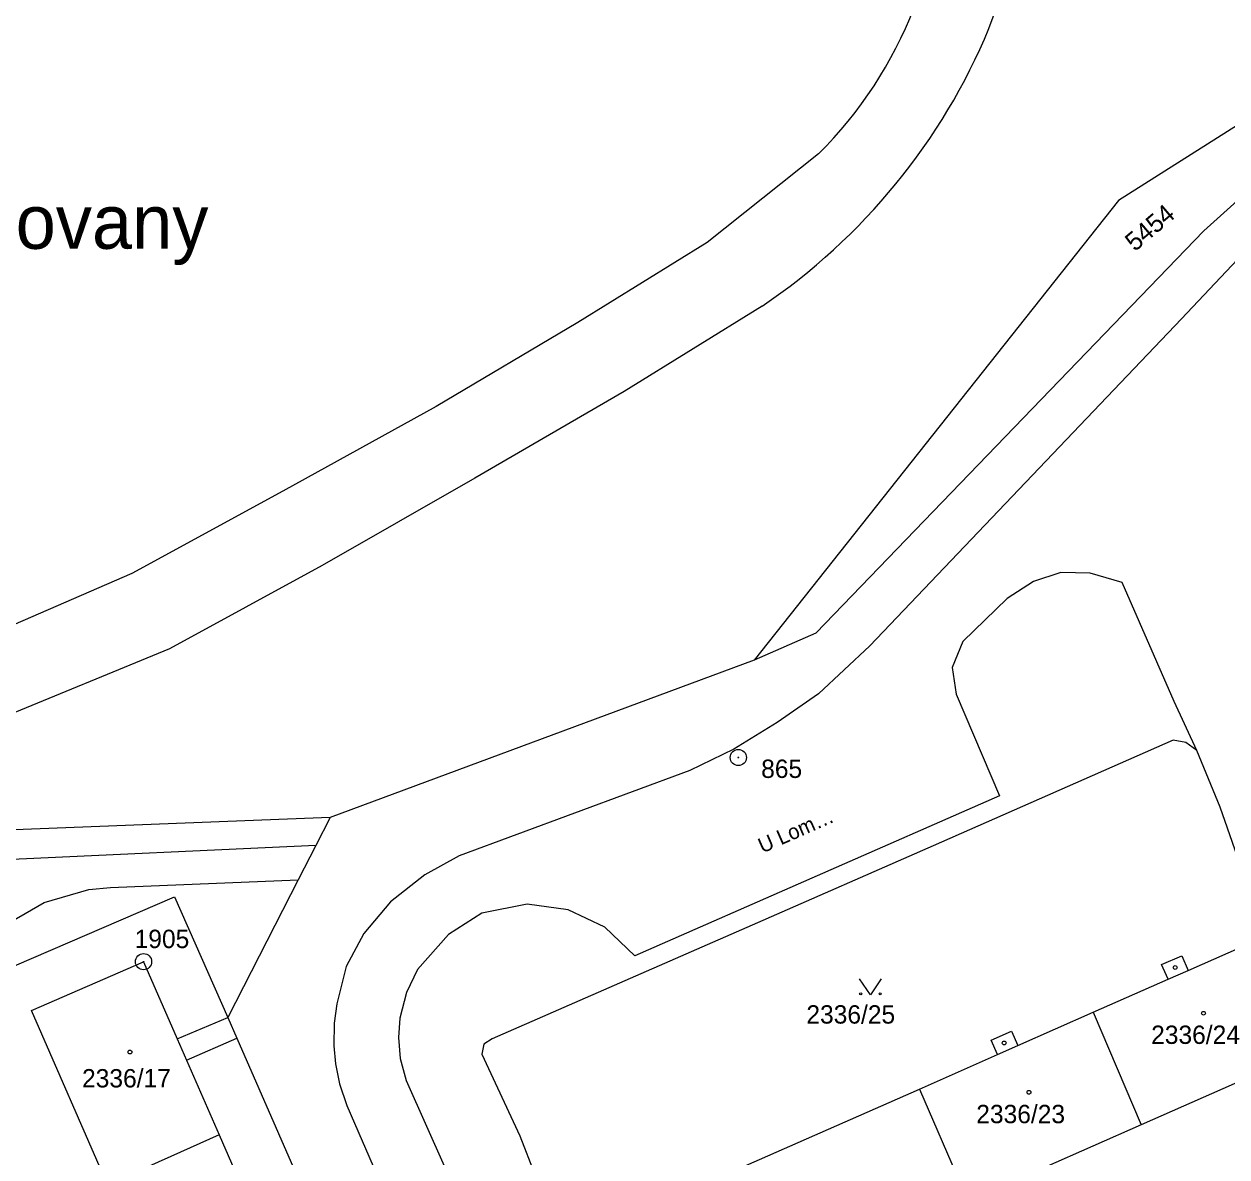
# Model space of a CAD drawing. Extents: x -822293 to -820259, y -1071573 to -1068794.
# Drawn here: x -820920.3 to -820809, y -1071232.4 to -1071127.6 of the extents above; entities that cross this region are included whole.
import ezdxf

# ---------------------------------------------------------------- set-up
doc = ezdxf.new("R2010")
doc.units = 0
for name, color, linetype in [('Vrstva 1', 7, 'Continuous'), ('Vrstva 15', 7, 'Continuous'), ('Vrstva 17', 7, 'Continuous'), ('Vrstva 18', 7, 'Continuous'), ('Vrstva 19', 7, 'Continuous'), ('Vrstva 2', 7, 'Continuous'), ('Vrstva 24', 7, 'Continuous'), ('Vrstva 25', 7, 'Continuous'), ('Vrstva 3', 7, 'Continuous'), ('Vrstva 4', 7, 'Continuous')]:
    doc.layers.add(name, color=color, linetype=linetype)

msp = doc.modelspace()

# ---------------------------------------------------------------- linework, layer by layer
at = {"layer": 'Vrstva 1'}
for p, q in [((-820767.3, -1071111.07), (-820819, -1071143.92)), ((-820799.66, -1071136.35), (-820811.1, -1071146.72)), ((-820819, -1071143.92), (-820852.72, -1071186.45)), ((-820811.1, -1071146.72), (-820847.02, -1071183.97)), ((-820847.02, -1071183.97), (-820852.72, -1071186.45)), ((-820852.72, -1071186.45), (-820891.98, -1071201.01)), ((-820813.94, -1071193.87), (-820836.17, -1071203.63)), ((-820812.77, -1071194.08), (-820813.94, -1071193.87)), ((-820811.76, -1071194.82), (-820812.77, -1071194.08)), ((-820809.61, -1071200.07), (-820811.76, -1071194.82)), ((-820807.79, -1071205.27), (-820809.61, -1071200.07)), ((-820891.98, -1071201.01), (-820946, -1071203.12)), ((-820891.98, -1071201.01), (-820893.3, -1071203.6)), ((-820893.3, -1071203.6), (-820971.32, -1071207.19)), ((-820893.3, -1071203.6), (-820894.93, -1071206.79)), ((-820836.17, -1071203.63), (-820852.93, -1071210.98)), ((-820912.31, -1071207.51), (-820894.93, -1071206.79)), ((-820894.93, -1071206.79), (-820901.45, -1071219.53)), ((-820927.37, -1071217.43), (-820906.4, -1071208.35)), ((-820918.45, -1071208.9), (-820914.3, -1071207.7)), ((-820914.3, -1071207.7), (-820912.31, -1071207.51)), ((-820906.4, -1071208.35), (-820901.45, -1071219.53)), ((-820923.27, -1071211.68), (-820918.45, -1071208.9)), ((-820852.93, -1071210.98), (-820876.98, -1071221.5)), ((-820901.45, -1071219.53), (-820900.62, -1071221.45)), ((-820900.62, -1071221.45), (-820894.55, -1071235.32)), ((-820876.98, -1071221.5), (-820877.74, -1071221.99)), ((-820877.74, -1071221.99), (-820877.94, -1071222.92)), ((-820877.94, -1071222.92), (-820874.43, -1071230.49)), ((-820874.43, -1071230.49), (-820873.02, -1071234.08))]:
    msp.add_line(p, q, dxfattribs=at)
at = {"layer": 'Vrstva 2'}
for p, q in [((-820812.57, -1071215.18), (-820805.35, -1071211.99)), ((-820815.03, -1071214.64), (-820813.16, -1071213.83)), ((-820813.16, -1071213.83), (-820812.57, -1071215.18)), ((-820919.61, -1071218.89), (-820909.25, -1071214.37)), ((-820909.25, -1071214.37), (-820906.14, -1071221.5)), ((-820814.43, -1071216), (-820815.03, -1071214.64)), ((-820821.37, -1071219.04), (-820814.43, -1071216)), ((-820912.57, -1071235), (-820919.61, -1071218.89)), ((-820828.34, -1071222.14), (-820821.37, -1071219.04)), ((-820821.37, -1071219.04), (-820816.91, -1071229.46)), ((-820830.81, -1071221.62), (-820828.93, -1071220.8)), ((-820828.93, -1071220.8), (-820828.34, -1071222.14)), ((-820906.14, -1071221.5), (-820905.27, -1071223.48)), ((-820830.21, -1071222.97), (-820830.81, -1071221.62)), ((-820837.44, -1071226.16), (-820830.21, -1071222.97)), ((-820800.9, -1071222.39), (-820816.91, -1071229.46)), ((-820905.27, -1071223.48), (-820902.25, -1071230.41)), ((-820853.49, -1071233.24), (-820837.44, -1071226.16)), ((-820837.44, -1071226.16), (-820832.93, -1071236.53)), ((-820816.91, -1071229.46), (-820825.87, -1071233.42)), ((-820902.25, -1071230.41), (-820912.57, -1071235)), ((-820902.25, -1071230.41), (-820899.25, -1071237.29))]:
    msp.add_line(p, q, dxfattribs=at)
at = {"layer": 'Vrstva 24'}
for centre, radius in [((-820854.2, -1071195.47), 0.75), ((-820854.2, -1071195.47), 0.0327), ((-820909.25, -1071214.37), 0.75), ((-820909.25, -1071214.37), 0.0327)]:
    msp.add_circle(centre, radius, dxfattribs=at)
at = {"layer": 'Vrstva 25'}
msp.add_lwpolyline([(-820840.97, -1071215.95), (-820841.97, -1071217.45), (-820842.97, -1071215.95)], dxfattribs=at)
for centre, radius in [((-820813.77, -1071214.91), 0.175), ((-820842.87, -1071217.35), 0.1), ((-820841.07, -1071217.35), 0.1), ((-820811.15, -1071219.14), 0.175), ((-820829.59, -1071221.89), 0.175), ((-820910.51, -1071222.73), 0.175), ((-820827.3, -1071226.46), 0.175)]:
    msp.add_circle(centre, radius, dxfattribs=at)
at = {"layer": 'Vrstva 3'}
for p, q in [((-820814.43, -1071216), (-820812.57, -1071215.18)), ((-820830.21, -1071222.97), (-820828.34, -1071222.14))]:
    msp.add_line(p, q, dxfattribs=at)
at = {"layer": 'Vrstva 4'}
for p, q in [((-820846.77, -1071139.59), (-820857.08, -1071147.81)), ((-820857.08, -1071147.81), (-820869.06, -1071155.2)), ((-820807.99, -1071149.38), (-820813.19, -1071154.85)), ((-820851.99, -1071153.69), (-820864.76, -1071161.59)), ((-820813.19, -1071154.85), (-820842.04, -1071185.14)), ((-820869.06, -1071155.2), (-820882.16, -1071162.98)), ((-820864.76, -1071161.59), (-820878.59, -1071169.6)), ((-820882.16, -1071162.98), (-820896.35, -1071170.83)), ((-820878.59, -1071169.6), (-820892.72, -1071177.69)), ((-820896.35, -1071170.83), (-820910.34, -1071178.44)), ((-820910.34, -1071178.44), (-820925.08, -1071184.83)), ((-820892.72, -1071177.69), (-820906.86, -1071185.41)), ((-820824.35, -1071178.35), (-820826.89, -1071179.17)), ((-820821.62, -1071178.39), (-820824.35, -1071178.35)), ((-820818.68, -1071179.27), (-820821.62, -1071178.39)), ((-820826.89, -1071179.17), (-820829.33, -1071180.76)), ((-820813.85, -1071190.27), (-820818.68, -1071179.27)), ((-820829.33, -1071180.76), (-820833.41, -1071184.72)), ((-820842.04, -1071185.14), (-820846.79, -1071189.58)), ((-820833.41, -1071184.72), (-820834.42, -1071187.14)), ((-820906.86, -1071185.41), (-820923.22, -1071192.13)), ((-820834.42, -1071187.14), (-820834.04, -1071189.6)), ((-820846.79, -1071189.58), (-820850.59, -1071192.23)), ((-820834.04, -1071189.6), (-820830.04, -1071199.01)), ((-820811.76, -1071194.82), (-820813.85, -1071190.27)), ((-820850.59, -1071192.23), (-820854.62, -1071194.71)), ((-820854.62, -1071194.71), (-820858.69, -1071196.66)), ((-820858.69, -1071196.66), (-820880.05, -1071204.58)), ((-820830.04, -1071199.01), (-820863.79, -1071213.83)), ((-820880.05, -1071204.58), (-820883.22, -1071206.33)), ((-820883.22, -1071206.33), (-820886.39, -1071208.83)), ((-820886.39, -1071208.83), (-820888.85, -1071211.75)), ((-820873.73, -1071209.05), (-820877.94, -1071209.89)), ((-820869.95, -1071209.56), (-820873.73, -1071209.05)), ((-820866.57, -1071211.18), (-820869.95, -1071209.56)), ((-820877.94, -1071209.89), (-820881.02, -1071211.85)), ((-820888.85, -1071211.75), (-820890.5, -1071214.81)), ((-820881.02, -1071211.85), (-820883.89, -1071215.08)), ((-820863.79, -1071213.83), (-820866.57, -1071211.18)), ((-820890.5, -1071214.81), (-820891.35, -1071218.28)), ((-820883.89, -1071215.08), (-820884.9, -1071217.23)), ((-820884.9, -1071217.23), (-820885.53, -1071219.6)), ((-820891.35, -1071218.28), (-820891.6, -1071220.05)), ((-820906.14, -1071221.5), (-820901.45, -1071219.53)), ((-820885.53, -1071219.6), (-820885.65, -1071221.38)), ((-820891.6, -1071220.05), (-820891.65, -1071222.17)), ((-820905.27, -1071223.48), (-820900.62, -1071221.45)), ((-820885.65, -1071221.38), (-820885.51, -1071223.32)), ((-820891.65, -1071222.17), (-820891.49, -1071223.83)), ((-820891.49, -1071223.83), (-820891.1, -1071225.67)), ((-820885.51, -1071223.32), (-820884.93, -1071225.37)), ((-820891.1, -1071225.67), (-820890.45, -1071227.69)), ((-820884.93, -1071225.37), (-820881.3, -1071233.55)), ((-820890.45, -1071227.69), (-820876.29, -1071260.17))]:
    msp.add_line(p, q, dxfattribs=at)
for centre, radius, start, end in [((-820874.262, -1071111.997), 38.951, 314.89485, 2.57022), ((-820874.544, -1071112.106), 46.35, 339.95933, 2.56752), ((-820884.527, -1071105.694), 57.985, 304.13411, 337.3867)]:
    msp.add_arc(centre, radius, start, end, dxfattribs=at)

# ---------------------------------------------------------------- texts
at = {"layer": 'Vrstva 15'}
msp.add_text('Slovany', height=5, dxfattribs=at).set_placement((-820927.032, -1071148.38))
msp.add_text('U Lom…', height=1.4, rotation=23.7069, dxfattribs=at).set_placement((-820851.977, -1071204.356))
at = {"layer": 'Vrstva 17'}
for s, p in [('865', (-820852.085, -1071197.36)), ('1905', (-820910.075, -1071213.11))]:
    msp.add_text(s, height=1.7, dxfattribs=at).set_placement(p)
at = {"layer": 'Vrstva 18'}
msp.add_text('5454', height=1.7, rotation=40.4802, dxfattribs=at).set_placement((-820817.494, -1071148.693))
msp.add_text('2336/25', height=1.7, dxfattribs=at).set_placement((-820847.901, -1071220.1))
at = {"layer": 'Vrstva 19'}
for s, p in [('2336/24', (-820815.99, -1071221.98)), ('2336/17', (-820914.942, -1071226.01)), ('2336/23', (-820832.176, -1071229.32))]:
    msp.add_text(s, height=1.7, dxfattribs=at).set_placement(p)

doc.saveas('drawing.dxf')
